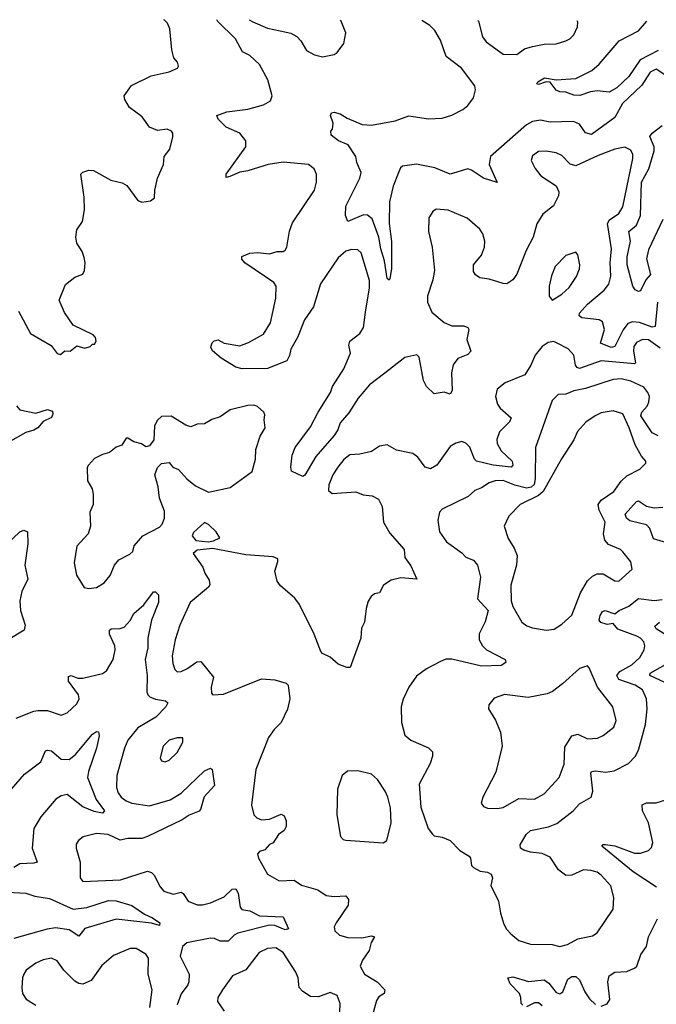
# Model space of a CAD drawing. Extents: x 1954678 to 2060275, y 904822 to 1016299.
# Tile 457 of 467: x 2044553 to 2047796, y 1011261 to 1016272. Entities that reach past the tile are written whole.
import ezdxf

# ---------------------------------------------------------------- set-up
doc = ezdxf.new("R2010")
doc.units = 0

msp = doc.modelspace()

# ---------------------------------------------------------------- linework, layer by layer
at = {"layer": '0CON20XD'}
for points in [[(2044547.8, 1014787.8), (2044608, 1014675), (2044714.1, 1014614.1), (2044745, 1014572.5), (2044761.7, 1014568.3), (2044783, 1014587), (2044810, 1014585), (2044845, 1014612.5), (2044885, 1014600), (2044911.7, 1014608.3), (2044925, 1014620), (2044935, 1014620), (2044942.5, 1014635), (2044938.8, 1014655), (2044927.3, 1014667.3), (2044825, 1014717.5), (2044781.7, 1014781.7), (2044753.8, 1014845), (2044786.7, 1014925), (2044835, 1014962.2), (2044875, 1014976.7), (2044883.8, 1014995), (2044886.9, 1015035), (2044881.7, 1015061.7), (2044871.3, 1015091.3), (2044843.8, 1015135), (2044840, 1015165), (2044845, 1015202.5), (2044873.3, 1015245), (2044883.8, 1015305), (2044881.7, 1015368.3), (2044864.1, 1015485.9), (2044875, 1015496.7), (2044905, 1015506.2), (2044930, 1015505), (2045017.5, 1015455), (2045075, 1015441.2), (2045098.8, 1015428.8), (2045155, 1015352.5), (2045175, 1015342.5), (2045219.3, 1015350.7), (2045240, 1015365), (2045241.2, 1015405), (2045256, 1015465), (2045286, 1015535), (2045290, 1015575), (2045317.3, 1015612.7), (2045334, 1015675), (2045333.3, 1015695), (2045326.7, 1015705), (2045305, 1015714), (2045255, 1015707.5), (2045215, 1015724.3), (2045176.9, 1015776.9), (2045112.5, 1015825), (2045089.2, 1015865), (2045085.8, 1015885), (2045122.6, 1015937.4), (2045223.4, 1015986.6), (2045315, 1016006.2), (2045357.5, 1016025), (2045362.5, 1016035), (2045357.5, 1016055), (2045338.3, 1016078.3), (2045327.9, 1016117.9), (2045318.1, 1016225), (2045305.6, 1016255), (2045290.2, 1016270.2), (2045287.8, 1016271.9)], [(2047801.8, 1014835), (2047790.3, 1014709.7), (2047775, 1014707.4), (2047710, 1014730), (2047675, 1014734.8), (2047650.7, 1014725), (2047626.3, 1014693.7), (2047585, 1014608.9), (2047565, 1014604.2), (2047511.1, 1014625), (2047530.8, 1014695), (2047522.2, 1014735), (2047504.7, 1014744.7), (2047416.2, 1014755), (2047402.9, 1014765), (2047405, 1014777.8), (2047445.2, 1014824.8), (2047530, 1014895), (2047553.5, 1014926.5), (2047564.1, 1014965.9), (2047559.7, 1015035), (2047568, 1015105), (2047546.6, 1015235), (2047557.2, 1015252.8), (2047603.8, 1015285), (2047625, 1015319.2), (2047675.3, 1015565), (2047675.3, 1015585.3), (2047665, 1015608), (2047635, 1015622.5), (2047585, 1015612.5), (2047499.6, 1015580.4), (2047385, 1015528), (2047356.3, 1015536.4), (2047315, 1015580), (2047285, 1015594.4), (2047235, 1015602.5), (2047195, 1015600.6), (2047165, 1015578.8), (2047158, 1015555), (2047179.2, 1015515), (2047207.6, 1015477.6), (2047285, 1015426), (2047298.5, 1015395), (2047297.3, 1015375), (2047272.5, 1015325), (2047218.3, 1015281.7), (2047187.2, 1015232.8), (2047168.9, 1015165), (2047132.7, 1015097.3), (2047085, 1014976.2), (2047065, 1014947.5), (2047035, 1014927.5), (2047015, 1014928.6), (2046945, 1014951.4), (2046897.3, 1014957.3), (2046874.2, 1014974.2), (2046865, 1014990), (2046864, 1015025), (2046905, 1015073.3), (2046920, 1015115), (2046921.4, 1015145), (2046911.7, 1015181.7), (2046896.2, 1015205), (2046831.7, 1015261.7), (2046735, 1015301.9), (2046675, 1015307.5), (2046658, 1015295), (2046637.3, 1015262.7), (2046635.8, 1015194.2), (2046654.3, 1015115), (2046665.8, 1014995.8), (2046657.3, 1014947.3), (2046630, 1014865), (2046630, 1014835), (2046652.9, 1014782.9), (2046715, 1014730.5), (2046755, 1014713.1), (2046815, 1014714.3), (2046835.7, 1014705.7), (2046840, 1014695), (2046831.4, 1014645), (2046850.8, 1014585), (2046835, 1014568.6), (2046785, 1014548), (2046761.4, 1014515), (2046752.2, 1014475), (2046755.6, 1014385), (2046745, 1014366.2), (2046715, 1014376), (2046665, 1014367.5), (2046625.8, 1014405), (2046610, 1014435), (2046588.5, 1014555), (2046576.4, 1014566.4), (2046515, 1014553.3), (2046412.9, 1014472.9), (2046335.7, 1014414.3), (2046277.6, 1014345), (2046229.3, 1014270.7), (2046185, 1014220), (2046173.8, 1014185), (2046155.3, 1014155), (2046061.5, 1014048.5), (2046005, 1013953.3), (2045995, 1013946.7), (2045937.5, 1013975), (2045934.2, 1013995), (2045941.9, 1014055), (2045957.1, 1014095), (2046035, 1014199.2), (2046072.7, 1014275), (2046135.5, 1014375), (2046146.9, 1014405), (2046204.6, 1014495), (2046237.9, 1014575), (2046230.4, 1014615), (2046234.5, 1014635), (2046285, 1014674.2), (2046304.4, 1014705), (2046315.5, 1014795.5), (2046334.7, 1014905), (2046334.7, 1014945), (2046291.9, 1015085), (2046275, 1015101.4), (2046242.7, 1015102.7), (2046215, 1015093.6), (2046175, 1015060.4), (2046085, 1014928.2), (2046048.9, 1014811.1), (2046004, 1014745), (2045968.4, 1014655), (2045934.6, 1014595), (2045927.4, 1014562.6), (2045913.8, 1014536.2), (2045815, 1014496.2), (2045685.6, 1014495.6), (2045655, 1014504), (2045579.7, 1014549.7), (2045536.1, 1014586.1), (2045526.7, 1014605), (2045533, 1014627), (2045543, 1014637), (2045565, 1014642), (2045595, 1014625.7), (2045675, 1014612.7), (2045718.6, 1014628.6), (2045795, 1014671.9), (2045830.9, 1014729.1), (2045857.8, 1014855), (2045859.1, 1014915), (2045848.1, 1014935), (2045700, 1015035), (2045685, 1015053.3), (2045684.1, 1015065.9), (2045725.6, 1015084.4), (2045765, 1015087.1), (2045825, 1015080), (2045865, 1015092.5), (2045895, 1015092), (2045905, 1015098.8), (2045914.2, 1015115), (2045927.5, 1015195), (2045942.6, 1015237.4), (2046054.2, 1015405), (2046064.2, 1015445), (2046065.8, 1015485), (2046053, 1015513), (2046025, 1015534.3), (2045895, 1015546.2), (2045818.8, 1015535), (2045715, 1015502.7), (2045674.2, 1015495.8), (2045623, 1015473), (2045605, 1015468.8), (2045604.4, 1015485), (2045704.3, 1015625), (2045705.8, 1015655), (2045675, 1015694.4), (2045605, 1015725.6), (2045564.2, 1015765), (2045556.7, 1015785), (2045607.5, 1015802.5), (2045715, 1015817.3), (2045795, 1015839.4), (2045831.2, 1015858.8), (2045839.2, 1015885), (2045816.5, 1015965), (2045775, 1016044.4), (2045725, 1016089.1), (2045688.8, 1016108.8), (2045652.3, 1016175), (2045560.8, 1016265), (2045557.3, 1016271.1)], [(2045722.5, 1016270.6), (2045740.2, 1016260.2), (2045815, 1016228.5), (2045880, 1016215), (2045935, 1016203.1), (2045965, 1016186.9), (2045985.6, 1016165), (2046014.2, 1016115), (2046055, 1016092.5), (2046095, 1016082.2), (2046155.5, 1016094.5), (2046170.8, 1016105), (2046205, 1016150), (2046214.3, 1016205), (2046191.4, 1016265), (2046187.5, 1016269.2)], [(2047855, 1015981.8), (2047795, 1016019.6), (2047765, 1016004.6), (2047721.2, 1015938.8), (2047623.3, 1015845), (2047585, 1015774.5), (2047465, 1015688.4), (2047435.3, 1015695.3), (2047405, 1015740), (2047373.8, 1015753.8), (2047255, 1015750.4), (2047205, 1015760.8), (2047165, 1015753.8), (2047135, 1015737.3), (2046950.4, 1015575), (2046944.2, 1015534.2), (2046985, 1015443.3), (2046915, 1015465.3), (2046855, 1015506.2), (2046835, 1015513.6), (2046745, 1015485.4), (2046668.1, 1015518.1), (2046575, 1015536.1), (2046503.7, 1015526.4), (2046492.7, 1015517.3), (2046480.3, 1015489.8), (2046456.1, 1015425), (2046437.3, 1015345), (2046435.4, 1015235), (2046446.2, 1015143.8), (2046446.9, 1015005), (2046437.8, 1014952.2), (2046435, 1014946.7), (2046425, 1014954), (2046411.9, 1015045), (2046392.7, 1015105), (2046382.5, 1015165), (2046347.7, 1015257.7), (2046325, 1015277.5), (2046305, 1015278.5), (2046224.3, 1015244.3), (2046212.5, 1015275), (2046215, 1015322.5), (2046286.2, 1015465), (2046292.9, 1015495), (2046270.6, 1015545), (2046265.8, 1015575), (2046225.8, 1015635), (2046176.7, 1015655), (2046140, 1015685), (2046137.5, 1015705), (2046146.7, 1015715), (2046150, 1015745), (2046135.8, 1015785), (2046142, 1015798), (2046155, 1015801.9), (2046185, 1015792.2), (2046220.4, 1015770.4), (2046298.3, 1015738.3), (2046345, 1015735.5), (2046465, 1015757.9), (2046535, 1015782.5), (2046635, 1015766.7), (2046705, 1015771.5), (2046755, 1015785.6), (2046810, 1015815), (2046835, 1015836), (2046864.2, 1015875), (2046874.1, 1015914.1), (2046870.8, 1015935), (2046803.5, 1016025), (2046726.1, 1016085), (2046697.3, 1016167.3), (2046667.6, 1016217.6), (2046642.6, 1016242.6), (2046602.2, 1016267.9)], [(2046886.8, 1016267), (2046889.2, 1016265), (2046910.4, 1016185), (2046928.8, 1016158.8), (2047015, 1016096.5), (2047085, 1016095.5), (2047125, 1016122.9), (2047164.6, 1016135.4), (2047225, 1016147.1), (2047285, 1016149.2), (2047335, 1016164.2), (2047355, 1016174.2), (2047375.4, 1016194.6), (2047393.3, 1016235), (2047395, 1016260), (2047393.2, 1016265.5)], [(2047805.6, 1016115.6), (2047712.5, 1016067.5), (2047655, 1015983.2), (2047595, 1015924.6), (2047555, 1015903.6), (2047495, 1015910), (2047460, 1015905), (2047405.7, 1015885.7), (2047375, 1015887.8), (2047335, 1015903.1), (2047305, 1015904.4), (2047285, 1015912.5), (2047254.2, 1015954.2), (2047235, 1015955.7), (2047195, 1015941.9), (2047186.7, 1015945), (2047191.9, 1015955), (2047226, 1015976), (2047285.9, 1015965.9), (2047385, 1015973.1), (2047466.7, 1016013.2), (2047505, 1016045.8), (2047606, 1016165), (2047705.5, 1016215), (2047746.9, 1016264.4)], [(2047828.1, 1015255), (2047755, 1015100), (2047744.7, 1015055), (2047766, 1014975), (2047742.6, 1014947.4), (2047715, 1014891.2), (2047705, 1014888.8), (2047687.3, 1014897.3), (2047675.8, 1014915), (2047646.7, 1015025), (2047647.3, 1015065), (2047663.3, 1015145), (2047655.3, 1015194.7), (2047694.5, 1015225.5), (2047715.5, 1015275), (2047720.4, 1015445), (2047757.8, 1015512.2), (2047784.4, 1015605), (2047784, 1015625), (2047762.1, 1015677.9), (2047774.7, 1015695), (2047825, 1015734.1)], [(2047265, 1014843.8), (2047315, 1014875.8), (2047351.2, 1014908.8), (2047389.5, 1014965), (2047404.3, 1015004.3), (2047405.5, 1015025), (2047395.7, 1015075), (2047385, 1015088.8), (2047335, 1015071.4), (2047280, 1015015), (2047261.1, 1014968.9), (2047250, 1014915), (2047250, 1014865), (2047265, 1014843.8)], [(2047815, 1014600.4), (2047755, 1014642.5), (2047725, 1014644.6), (2047695, 1014629.2), (2047681.8, 1014608.2), (2047678.6, 1014585), (2047689.5, 1014525), (2047685, 1014520), (2047515, 1014536.5), (2047405, 1014496.7), (2047392, 1014502), (2047384.1, 1014514.1), (2047375.4, 1014565), (2047346.8, 1014596.8), (2047287.7, 1014627.7), (2047273.6, 1014633.6), (2047245, 1014628.8), (2047215, 1014608), (2047178, 1014565), (2047156.3, 1014513.7), (2047126.1, 1014463.9), (2047025, 1014424.4), (2046985, 1014391.2), (2046975.7, 1014355), (2046986.5, 1014315), (2046999.5, 1014295), (2047055.8, 1014245), (2047048.6, 1014225), (2046996.1, 1014175), (2046984.1, 1014135.9), (2046984.7, 1014115), (2047005, 1014077.1), (2047061.8, 1014025), (2047064.6, 1014005), (2047055.8, 1013995), (2046964.3, 1014004.3), (2046879.2, 1014025), (2046869.1, 1014035), (2046845, 1014096.7), (2046825, 1014116.7), (2046805, 1014124.3), (2046775, 1014117.1), (2046745, 1014099.2), (2046677.8, 1014005), (2046645, 1013985.6), (2046618, 1013995), (2046580.8, 1014045), (2046555, 1014064.2), (2046538.1, 1014068.1), (2046471.7, 1014081.7), (2046425, 1014107.5), (2046385, 1014101.2), (2046345.5, 1014074.5), (2046285, 1014061.1), (2046235, 1014057.8), (2046205, 1014033.1), (2046173.3, 1013995), (2046148.5, 1013955), (2046128.1, 1013905), (2046125.8, 1013875), (2046145, 1013860.6), (2046265, 1013868.6), (2046303.4, 1013853.4), (2046348.8, 1013848.8), (2046380.9, 1013830.9), (2046400, 1013795), (2046405.8, 1013715), (2046438.7, 1013658.7), (2046511.4, 1013575), (2046515.6, 1013535), (2046545, 1013492.5), (2046576, 1013425), (2046495, 1013430.8), (2046445, 1013419.2), (2046406.8, 1013393.2), (2046385.6, 1013354.4), (2046360.3, 1013349.7), (2046343.4, 1013336.6), (2046328.3, 1013311.7), (2046317.5, 1013275), (2046309.2, 1013205), (2046294.2, 1013175), (2046290.8, 1013125), (2046236.7, 1012975), (2046220, 1012975), (2046175, 1012992), (2046135, 1013028), (2046095.8, 1013045.8), (2046087, 1013057), (2046052.5, 1013145), (2045978.6, 1013295), (2045955, 1013328), (2045881.3, 1013391.3), (2045864.3, 1013414.3), (2045852, 1013465), (2045868.8, 1013515), (2045867.7, 1013527.7), (2045845, 1013538.6), (2045705, 1013548), (2045535, 1013580.8), (2045457.3, 1013572.7), (2045436.7, 1013555), (2045486.4, 1013486.4), (2045495.6, 1013455), (2045518.7, 1013418.7), (2045521.8, 1013395), (2045515.8, 1013384.2), (2045420.8, 1013305), (2045369.5, 1013190.5), (2045344.8, 1013115.2), (2045329.4, 1013035), (2045333.2, 1012995), (2045343.6, 1012965), (2045355, 1012953.1), (2045375, 1012954.6), (2045405, 1012968), (2045455, 1013003.1), (2045475.3, 1013005.3), (2045540.6, 1012925), (2045529.2, 1012875), (2045530, 1012845), (2045536.4, 1012836.4), (2045591.3, 1012838.7), (2045785, 1012917.1), (2045852.3, 1012912.3), (2045910, 1012895), (2045920, 1012885), (2045928.8, 1012815), (2045917.6, 1012762.4), (2045885.8, 1012695), (2045849.8, 1012660.2), (2045820.9, 1012619.1), (2045755.4, 1012455), (2045734.5, 1012274.5), (2045745.7, 1012225.7), (2045760.6, 1012210.6), (2045785, 1012200), (2045825, 1012203.3), (2045885, 1012228.8), (2045900.5, 1012220.5), (2045911.2, 1012195), (2045911.2, 1012165), (2045900, 1012145), (2045871.1, 1012125), (2045845, 1012082.9), (2045825.8, 1012074.2), (2045802.6, 1012047.4), (2045775, 1012038.1), (2045765, 1012026.7), (2045769.4, 1012005), (2045815, 1011923.8), (2045875, 1011890), (2045952, 1011892), (2045987.9, 1011867.9), (2046072.6, 1011842.6), (2046115, 1011814.5), (2046155, 1011809.6), (2046215, 1011812.5), (2046228.6, 1011795), (2046226.9, 1011765), (2046164.4, 1011675), (2046154.3, 1011655), (2046158, 1011635), (2046182.6, 1011612.6), (2046225, 1011601.1), (2046295, 1011599.5), (2046345, 1011610), (2046360, 1011605), (2046343.8, 1011576.2), (2046333.5, 1011535), (2046300, 1011485), (2046288, 1011455), (2046310, 1011415), (2046374.2, 1011375), (2046413.3, 1011335), (2046410, 1011315), (2046381.9, 1011298.1), (2046370.3, 1011279.7)], [(2047805, 1014154.7), (2047775, 1014169.2), (2047715.9, 1014255), (2047722, 1014275), (2047748.6, 1014305), (2047758, 1014325), (2047760, 1014355), (2047752.9, 1014375), (2047731.3, 1014401.3), (2047665, 1014431.9), (2047616, 1014444), (2047575, 1014440.7), (2047435, 1014395.4), (2047375, 1014383.1), (2047335, 1014366.4), (2047296.4, 1014363.6), (2047265.5, 1014334.5), (2047179.6, 1014095), (2047178.7, 1013935), (2047173.2, 1013906.8), (2047158.1, 1013891.9), (2047135, 1013887), (2047075, 1013902.7), (2047015, 1013926.7), (2046975, 1013924.7), (2046944.7, 1013915.3), (2046905, 1013888.9), (2046871.2, 1013875), (2046838, 1013845), (2046705, 1013780.8), (2046691.9, 1013765), (2046682.9, 1013725), (2046690.6, 1013665), (2046726.7, 1013615), (2046805, 1013558.6), (2046826.1, 1013536.1), (2046865, 1013520.6), (2046885.5, 1013495), (2046900.6, 1013435), (2046884.4, 1013325), (2046939.6, 1013265), (2046923.1, 1013206.9), (2046893.7, 1013146.3), (2046893.5, 1013115), (2046910.6, 1013085), (2046931.4, 1013065), (2047025.5, 1013015.5), (2047029.5, 1013000.5), (2047005, 1012985.7), (2046905, 1012981.1), (2046755, 1013018.1), (2046723.2, 1013016.8), (2046696.7, 1013005), (2046625, 1012968.6), (2046575, 1012930), (2046535.5, 1012874.5), (2046506, 1012814), (2046496.8, 1012775), (2046498, 1012695), (2046515, 1012631.4), (2046545, 1012604.4), (2046635.4, 1012565.4), (2046656, 1012545), (2046656.1, 1012523.9), (2046643.6, 1012486.4), (2046588.3, 1012381.7), (2046595.5, 1012264.5), (2046633.2, 1012155), (2046655, 1012126.9), (2046665, 1012117.5), (2046705, 1012110.8), (2046745, 1012094), (2046795, 1012043.3), (2046842.5, 1012015), (2046850, 1012005), (2046855, 1011967.5), (2046865, 1011956.7), (2046898.3, 1011938.3), (2046935, 1011934), (2046955, 1011923.3), (2046962, 1011905), (2046953.3, 1011865), (2046992.5, 1011785), (2047002.2, 1011725), (2047019.5, 1011669.5), (2047032.8, 1011642.8), (2047055, 1011618.9), (2047095, 1011585.6), (2047155, 1011567.5), (2047265, 1011565.5), (2047305, 1011554.5)], [(2044537.4, 1014307.4), (2044555, 1014287.1), (2044635, 1014270), (2044695, 1014288.5), (2044720.3, 1014280.3), (2044722.9, 1014265), (2044715, 1014248), (2044672.4, 1014227.6), (2044645.6, 1014195), (2044625, 1014183.1), (2044585, 1014170.3), (2044495, 1014120)], [(2044905, 1013376.2), (2044945, 1013382.5), (2044983.3, 1013405), (2045015, 1013443.3), (2045035.8, 1013495), (2045057.5, 1013522.5), (2045115, 1013551.4), (2045130, 1013565), (2045136.2, 1013595), (2045180.8, 1013645), (2045265, 1013689.2), (2045279.2, 1013705), (2045291.4, 1013735), (2045291.3, 1013771.3), (2045265.9, 1013835.9), (2045259.2, 1013895), (2045242.5, 1013955), (2045255, 1013992.5), (2045275, 1014012.5), (2045315, 1014017.5), (2045332.5, 1013995), (2045362.3, 1013982.3), (2045404.5, 1013934.5), (2045449.3, 1013899.3), (2045515, 1013868), (2045625, 1013890.8), (2045737.4, 1013972.6), (2045754.4, 1014035), (2045755.5, 1014085), (2045778.2, 1014151.8), (2045804, 1014195), (2045798.6, 1014235), (2045801.7, 1014261.7), (2045796.2, 1014275), (2045765, 1014304), (2045745, 1014310.8), (2045715, 1014308.1), (2045625, 1014286.5), (2045575, 1014251.4), (2045532.4, 1014237.6), (2045495, 1014214.4), (2045457, 1014213), (2045425, 1014200), (2045398.7, 1014208.7), (2045325, 1014253.8), (2045275, 1014252), (2045255, 1014233.8), (2045240, 1014205), (2045236.2, 1014133.8), (2045215, 1014102.5), (2045195, 1014097.5), (2045173.6, 1014113.6), (2045135, 1014123.3), (2045105, 1014142.5), (2045095, 1014142.5), (2045073.6, 1014106.4), (2045045, 1014096.2), (2045011.2, 1014068.8), (2044975, 1014058.8), (2044935, 1014038), (2044903.3, 1014005), (2044896.4, 1013993.6), (2044898.6, 1013925), (2044921.9, 1013885), (2044927.9, 1013855), (2044926.9, 1013805), (2044910, 1013765), (2044914.5, 1013695), (2044902.9, 1013655), (2044845, 1013592.5), (2044831.7, 1013508.3), (2044843.3, 1013445), (2044882, 1013382), (2044905, 1013376.2)], [(2047235, 1013165.5), (2047275, 1013170.6), (2047314.5, 1013195.5), (2047365, 1013241.4), (2047409.6, 1013355), (2047444.8, 1013415.2), (2047470.4, 1013439.6), (2047495, 1013450.9), (2047525, 1013452.2), (2047585, 1013416), (2047605, 1013413.8), (2047673.3, 1013475), (2047665, 1013512.5), (2047625, 1013563.3), (2047612.5, 1013575), (2047551.6, 1013601.6), (2047532.9, 1013622.9), (2047525.9, 1013655), (2047535.3, 1013715), (2047504.2, 1013775), (2047500, 1013805), (2047515, 1013826.8), (2047579.9, 1013870.1), (2047617.2, 1013922.8), (2047645, 1013949.6), (2047711.2, 1013985), (2047742.5, 1014015), (2047742.5, 1014025), (2047720.3, 1014050.3), (2047687.9, 1014107.9), (2047657.8, 1014195), (2047625, 1014265.7), (2047575, 1014280.4), (2047515, 1014270.5), (2047483.4, 1014256.6), (2047436, 1014224), (2047393.7, 1014176.3), (2047375, 1014134.4), (2047312.3, 1014037.7), (2047219.6, 1013870.4), (2047195, 1013849.8), (2047101.5, 1013805), (2047044.3, 1013745), (2047020.8, 1013695), (2047041.1, 1013631.1), (2047072.4, 1013582.4), (2047086.5, 1013545), (2047083.3, 1013495), (2047054.6, 1013394.6), (2047056.4, 1013315), (2047065.5, 1013285), (2047111.4, 1013205), (2047136.6, 1013186.6), (2047165, 1013176.2), (2047235, 1013165.5)], [(2047866.5, 1013605), (2047780.6, 1013630.6), (2047762.3, 1013682.3), (2047745, 1013700.8), (2047661.4, 1013721.4), (2047643.5, 1013735), (2047636.5, 1013755), (2047695, 1013820), (2047705, 1013823.5), (2047745.2, 1013795.2), (2047785, 1013788.1), (2047828.3, 1013791.7)], [(2045515, 1013614), (2045540.9, 1013619.1), (2045572.5, 1013635), (2045553.8, 1013665), (2045515, 1013703.3), (2045495, 1013713.3), (2045438.3, 1013661.7), (2045432.5, 1013645), (2045451.3, 1013621.3), (2045515, 1013614)], [(2044451.1, 1013568.9), (2044553.8, 1013665), (2044575, 1013674), (2044593.3, 1013665), (2044595.6, 1013605), (2044578.9, 1013495), (2044594.4, 1013425), (2044565, 1013361.2), (2044553.6, 1013315), (2044557.1, 1013265), (2044581.1, 1013191.1), (2044575.4, 1013164.6), (2044495, 1013115.6)], [(2044535, 1012716.9), (2044625, 1012753.1), (2044645, 1012755.5), (2044695, 1012755.5), (2044765, 1012731.9), (2044795.4, 1012744.6), (2044845, 1012790.8), (2044856.7, 1012815), (2044852.2, 1012835), (2044802.5, 1012905), (2044801.3, 1012928.7), (2044815, 1012934.3), (2044850, 1012920), (2044875, 1012920.3), (2044975, 1012944.5), (2044995, 1012958.1), (2045029.2, 1013015), (2045039.3, 1013065), (2045038.7, 1013085), (2045011.5, 1013145), (2045010, 1013165), (2045018.5, 1013171.5), (2045065, 1013173.1), (2045085, 1013180.8), (2045116.2, 1013213.9), (2045135, 1013249.1), (2045186.4, 1013293.6), (2045235, 1013360), (2045245, 1013360), (2045260, 1013345), (2045260.9, 1013305), (2045225, 1013216), (2045205.4, 1013125), (2045206.1, 1013075), (2045193.1, 1013015), (2045203.3, 1012935), (2045201.3, 1012851.3), (2045205.6, 1012835), (2045215.8, 1012825), (2045245, 1012813.4), (2045295.8, 1012805.8), (2045308.1, 1012795), (2045298.5, 1012775), (2045247, 1012723), (2045155, 1012668.2), (2045104.6, 1012605), (2045086.6, 1012565), (2045047.5, 1012425), (2045046.1, 1012365), (2045055, 1012337.1), (2045070.4, 1012315), (2045095, 1012295.9), (2045125, 1012284.8), (2045215, 1012271.2), (2045319.2, 1012300.8), (2045375, 1012335.4), (2045495, 1012448.8), (2045525, 1012463.3), (2045533.3, 1012455), (2045545.8, 1012375), (2045493.6, 1012316.4), (2045475, 1012252), (2045466.6, 1012243.4), (2045416.3, 1012223.7), (2045381, 1012199), (2045205, 1012114.6), (2045175, 1012105.3), (2045105, 1012104.7), (2045065, 1012096.1), (2045004, 1012125), (2044945, 1012130.8), (2044876.2, 1012113.8), (2044852.9, 1012095), (2044841.5, 1012075), (2044841.1, 1012055), (2044861.1, 1011985), (2044860.8, 1011905), (2044875.7, 1011885.7), (2045066.3, 1011893.6), (2045205, 1011938.2), (2045225, 1011931.1), (2045237.8, 1011917.8), (2045268.9, 1011858.9), (2045287.4, 1011837.4), (2045335, 1011822.2), (2045375, 1011831.8), (2045386.5, 1011825), (2045411.9, 1011785), (2045457.3, 1011767.3), (2045485, 1011766.8), (2045525, 1011776.7), (2045595, 1011808.2), (2045635, 1011846.9), (2045655, 1011849.2), (2045666.6, 1011826.6), (2045675.4, 1011755.4), (2045685, 1011743.5), (2045725, 1011737.3), (2045775, 1011711.7), (2045895, 1011705.6), (2045922.5, 1011645), (2045905, 1011639.2), (2045852.3, 1011662.3), (2045825, 1011664.1), (2045665, 1011622.4), (2045645, 1011613.5), (2045615, 1011582.1), (2045575, 1011581.5), (2045545, 1011596.2), (2045525, 1011598.2), (2045405, 1011574.4), (2045383.3, 1011555), (2045371.5, 1011505), (2045415.7, 1011415), (2045415.5, 1011375), (2045410.5, 1011359.5), (2045376.4, 1011313.6), (2045355, 1011258.8)], [(2047305, 1011554.5), (2047344, 1011566), (2047395, 1011594.5), (2047470.7, 1011609.3), (2047495, 1011624.2), (2047575.6, 1011745), (2047580, 1011805), (2047564.4, 1011864.4), (2047515, 1011918.6), (2047493.6, 1011933.6), (2047462.3, 1011942.3), (2047425, 1011945.3), (2047365, 1011917.9), (2047335, 1011917.1), (2047297.1, 1011945), (2047255, 1012008.9), (2047215, 1012029.1), (2047154.6, 1012034.6), (2047120, 1012045), (2047104, 1012055), (2047102.3, 1012072.3), (2047131.9, 1012125), (2047154.2, 1012145), (2047245.8, 1012164.2), (2047289.6, 1012180.4), (2047371.4, 1012245), (2047405, 1012281.4), (2047463.8, 1012315), (2047471.9, 1012345), (2047462.6, 1012437.4), (2047465, 1012445.8), (2047485, 1012448.9), (2047537.1, 1012442.9), (2047580.5, 1012449.5), (2047654, 1012486), (2047687.3, 1012522.7), (2047705.4, 1012555), (2047739.6, 1012685), (2047749.3, 1012765), (2047745.8, 1012815.8), (2047725, 1012861.2), (2047687.8, 1012885), (2047604.4, 1012914.4), (2047594, 1012935), (2047609.6, 1012955), (2047671.2, 1012988.8), (2047712.1, 1013025), (2047733.8, 1013065), (2047737.1, 1013085), (2047731.8, 1013105), (2047715, 1013124.5), (2047695.7, 1013135), (2047599.7, 1013169.7), (2047575, 1013199.1), (2047545, 1013194.3), (2047513.2, 1013203.2), (2047504.5, 1013215), (2047510, 1013240), (2047520.8, 1013259.2), (2047535, 1013264.7), (2047585, 1013248.8), (2047605.6, 1013265), (2047655, 1013286.6), (2047705, 1013325.9), (2047785, 1013316.6), (2047825, 1013321.3)], [(2047848.3, 1013138.3), (2047795, 1013171.4), (2047788.8, 1013185), (2047811.9, 1013205)], [(2047886.8, 1012876.8), (2047762.5, 1012935), (2047764.3, 1012945.7), (2047865.6, 1013004.4)], [(2046985, 1012257.1), (2047015, 1012263.1), (2047095, 1012308.1), (2047175.5, 1012304.5), (2047225, 1012331.9), (2047300, 1012415), (2047326.4, 1012483.6), (2047330, 1012570), (2047365, 1012627.3), (2047395, 1012636.2), (2047445, 1012611.8), (2047495.4, 1012614.6), (2047525, 1012629.2), (2047578.7, 1012671.3), (2047590.6, 1012705), (2047574.4, 1012775), (2047495.3, 1012875.3), (2047453.9, 1012973.9), (2047445, 1012983.3), (2047405, 1012970), (2047317.7, 1012892.3), (2047266.7, 1012853.3), (2047239.5, 1012840.5), (2047142.8, 1012822.8), (2047022.4, 1012837.6), (2046970.3, 1012819.7), (2046943.3, 1012785), (2046941.2, 1012765), (2046976.8, 1012706.8), (2047001.4, 1012645), (2047010.5, 1012575), (2046978.3, 1012441.7), (2046911.2, 1012315), (2046903.3, 1012285), (2046915, 1012266.7), (2046935, 1012258.8), (2046985, 1012257.1)], [(2044511.1, 1012355), (2044578.5, 1012431.5), (2044660.9, 1012495), (2044685, 1012550), (2044695.6, 1012554.4), (2044715, 1012550.5), (2044765, 1012507.9), (2044805, 1012506.9), (2044838.5, 1012531.5), (2044925, 1012635.7), (2044945, 1012648.8), (2044955, 1012647.5), (2044957.5, 1012627.5), (2044944.4, 1012564.4), (2044903.3, 1012445), (2044899.2, 1012415), (2044943.5, 1012303.5), (2044985.8, 1012245), (2044975, 1012234.4), (2044932.5, 1012242.5), (2044875.6, 1012265), (2044795, 1012328.2), (2044765, 1012322.5), (2044737.1, 1012305), (2044660.4, 1012215), (2044625.6, 1012155), (2044616.4, 1012055), (2044642, 1011985), (2044625, 1011979.1), (2044555, 1011975.4), (2044523.3, 1011956.7)], [(2045295, 1012494.2), (2045315, 1012504), (2045355, 1012542), (2045384, 1012595), (2045385, 1012617.5), (2045355, 1012617.5), (2045315, 1012605.6), (2045284.2, 1012575), (2045268.8, 1012515), (2045275, 1012500), (2045295, 1012494.2)], [(2046405, 1012083.3), (2046423.3, 1012095), (2046444.4, 1012185), (2046441.3, 1012261.3), (2046428.5, 1012315), (2046414.5, 1012345), (2046375.5, 1012405), (2046345, 1012432.7), (2046275, 1012449.5), (2046222.1, 1012447.9), (2046195.5, 1012424.5), (2046171.5, 1012355), (2046168.8, 1012225), (2046187.1, 1012115), (2046200, 1012100), (2046215, 1012095.7), (2046405, 1012083.3)], [(2047797, 1011857), (2047677.9, 1011935), (2047518.8, 1012065), (2047525, 1012073.3), (2047535.9, 1012074.1), (2047585, 1012067.3), (2047685, 1012030.7), (2047715, 1012030), (2047755, 1012042.9), (2047771.3, 1012058.7), (2047778.6, 1012085), (2047755.6, 1012185), (2047725.8, 1012245), (2047724.3, 1012275.7), (2047745.6, 1012285.6), (2047795, 1012285.5), (2047955, 1012335.7)], [(2044491.2, 1011831.2), (2044585, 1011826.6), (2044630.7, 1011810.7), (2044705, 1011799.2), (2044825, 1011744.8), (2044895, 1011753), (2045005, 1011789.7), (2045045, 1011787.3), (2045125, 1011763.9), (2045189, 1011719), (2045230.5, 1011700.5), (2045267.5, 1011675), (2045265, 1011662), (2045224.2, 1011674.2), (2045045, 1011693.6), (2044885, 1011645.9), (2044855, 1011607.5), (2044805, 1011639.3), (2044735, 1011649.3), (2044693.4, 1011643.4), (2044523.7, 1011596.3)], [(2047515, 1011251.5), (2047545, 1011262.9), (2047559.1, 1011285), (2047547.9, 1011375), (2047555.6, 1011405), (2047585, 1011424.4), (2047645, 1011428.6), (2047663.3, 1011436.7), (2047685, 1011444.3), (2047695.7, 1011455), (2047716.9, 1011515), (2047745.3, 1011554.7), (2047756.4, 1011605), (2047801.9, 1011695)], [(2045215.8, 1011245), (2045227.5, 1011335), (2045207.8, 1011415), (2045209.6, 1011495), (2045195, 1011516.7), (2045146, 1011545), (2045115.5, 1011544.5), (2045031.5, 1011508.5), (2044971.2, 1011458.8), (2044918, 1011382), (2044875, 1011363.6), (2044855, 1011366.4), (2044835, 1011377.8), (2044777.8, 1011435), (2044745, 1011481.4), (2044715, 1011495.7), (2044672.6, 1011487.4), (2044635, 1011469.4), (2044586, 1011435), (2044574.3, 1011415)], [(2046181.1, 1011125), (2046185.3, 1011265), (2046169.7, 1011305), (2046135, 1011320.3), (2046075, 1011298.2), (2046035, 1011301.1), (2045995.3, 1011325.3), (2045976.1, 1011346.1), (2045971.8, 1011395), (2045959.4, 1011425), (2045895, 1011524.4), (2045857.6, 1011547.6), (2045815.4, 1011544.6), (2045773.1, 1011525), (2045705, 1011436.4), (2045638, 1011405), (2045585.5, 1011335), (2045562, 1011295), (2045560.4, 1011275), (2045595, 1011225.7)], [(2044574.3, 1011415), (2044567.1, 1011395), (2044564.3, 1011345), (2044568.6, 1011315), (2044586.8, 1011286.8), (2044636.4, 1011256.4)], [(2047115, 1011256.7), (2047106.7, 1011265), (2047106, 1011295), (2047098.6, 1011315), (2047051.9, 1011365), (2047040, 1011395), (2047065, 1011400.6), (2047145, 1011377.7), (2047225, 1011384.6), (2047248.5, 1011368.5), (2047285, 1011321.5), (2047305, 1011313.5), (2047319.5, 1011325), (2047345, 1011388.6), (2047365, 1011403.1), (2047385, 1011403.1), (2047405, 1011385.8), (2047431.8, 1011325), (2047455, 1011289.1), (2047485, 1011260)], [(2046370.3, 1011279.7), (2046349.4, 1011205)], [(2047215, 1011252.2), (2047195, 1011268.2), (2047175, 1011268.9), (2047135, 1011248.8)]]:
    msp.add_lwpolyline(points, dxfattribs=at)

doc.saveas('drawing.dxf')
